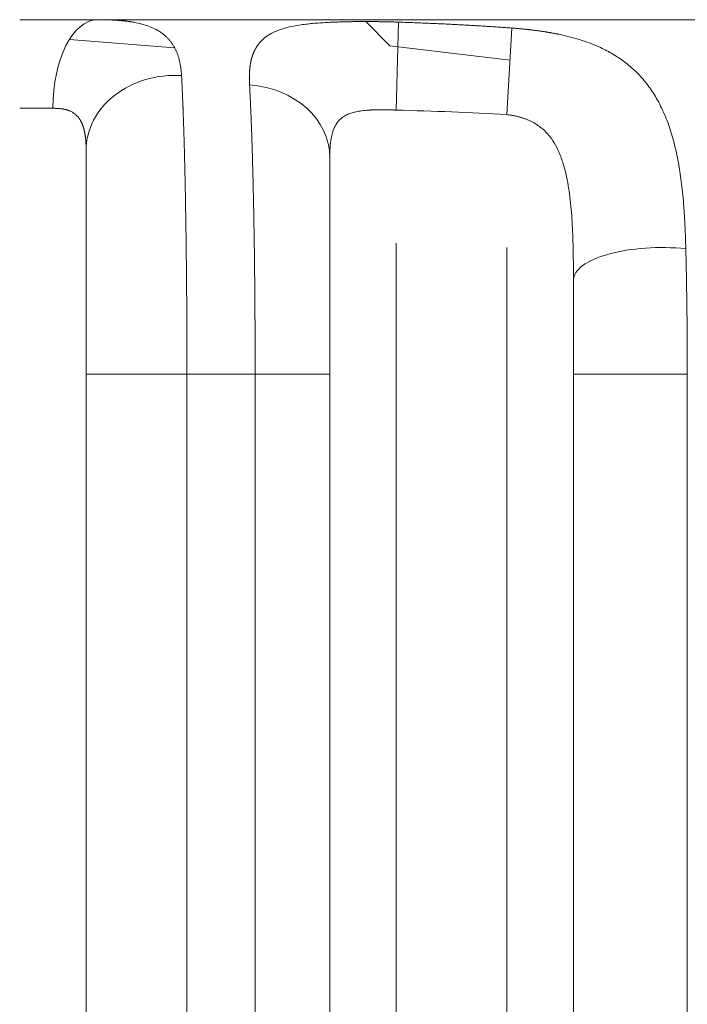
# Model space of a CAD drawing. Header units: millimetres. Extents: x 25069 to 61396, y 8621 to 21558.
# Tile 458 of 656: x 50070 to 50085, y 16199 to 16221. Entities that reach past the tile are written whole.
import ezdxf

# ---------------------------------------------------------------- set-up
doc = ezdxf.new("R2010")
doc.units = ezdxf.units.MM
doc.layers.add('10', color=7, linetype='Continuous')

msp = doc.modelspace()

# ---------------------------------------------------------------- linework, layer by layer
at = {"layer": '10', "color": 7, "linetype": 'Continuous', "lineweight": 15}
for p, q in [((50070.036, 16221.393), (50071.789, 16221.393)), ((50071.789, 16221.393), (50114.945, 16221.393)), ((50078.392, 16220.804), (50077.85, 16221.351)), ((50078.588, 16221.338), (50078.536, 16219.352)), ((50081.146, 16221.205), (50081.036, 16219.252)), ((50073.533, 16220.761), (50071.158, 16220.946)), ((50081.105, 16220.477), (50078.392, 16220.804)), ((50070.787, 16219.393), (50070.036, 16219.393)), ((50071.536, 16122.042), (50071.536, 16218.456)), ((50077.036, 16218.301), (50077.036, 16122.042)), ((50078.536, 16216.351), (50078.536, 16125.443)), ((50081.036, 16125.443), (50081.036, 16216.251)), ((50082.536, 16122.042), (50082.536, 16215.563)), ((50073.811, 16213.393), (50071.536, 16213.393)), ((50071.536, 16121.469), (50071.536, 16213.393)), ((50075.352, 16213.393), (50073.811, 16213.393)), ((50073.811, 16213.393), (50073.811, 16123.762)), ((50075.352, 16213.393), (50077.036, 16213.393)), ((50075.352, 16123.824), (50075.352, 16213.393)), ((50077.036, 16213.393), (50077.036, 16121.529)), ((50085.107, 16213.393), (50082.536, 16213.393)), ((50082.536, 16122.109), (50082.536, 16213.393)), ((50085.107, 16213.393), (50085.107, 16124.419))]:
    msp.add_line(p, q, dxfattribs=at)
for centre, major_axis, ratio, start_param, end_param in [((50071.789, 16219.393), (0, 2), 0.500679, 0, 1.570796), ((50073.536, 16218.446), (2, 0), 0.844598, 1.493656, 3.141593), ((50075.036, 16218.291), (-2, 0), 0.819962, 3.141593, 4.61794), ((50084.536, 16215.516), (2, 0), 0.3673, 1.299294, 3.141593)]:
    msp.add_ellipse(centre, major_axis=major_axis, ratio=ratio, start_param=start_param, end_param=end_param, dxfattribs=at)
for points, knots in [([(50071.789, 16221.393), (50071.796, 16221.393), (50071.812, 16221.393), (50071.835, 16221.393), (50071.858, 16221.393), (50071.881, 16221.393), (50071.903, 16221.393), (50071.926, 16221.392), (50071.948, 16221.392), (50071.971, 16221.391), (50071.993, 16221.391), (50072.015, 16221.39), (50072.037, 16221.39), (50072.059, 16221.389), (50072.081, 16221.388), (50072.102, 16221.387), (50072.124, 16221.386), (50072.145, 16221.385), (50072.167, 16221.384), (50072.188, 16221.383), (50072.209, 16221.382), (50072.23, 16221.38), (50072.251, 16221.379), (50072.272, 16221.377), (50072.292, 16221.376), (50072.313, 16221.374), (50072.333, 16221.372), (50072.354, 16221.37), (50072.374, 16221.368), (50072.394, 16221.366), (50072.414, 16221.364), (50072.434, 16221.362), (50072.453, 16221.359), (50072.473, 16221.357), (50072.493, 16221.354), (50072.512, 16221.351), (50072.531, 16221.348), (50072.551, 16221.346), (50072.57, 16221.342), (50072.589, 16221.339), (50072.607, 16221.336), (50072.678, 16221.323), (50072.795, 16221.297), (50072.949, 16221.248), (50073.089, 16221.188), (50073.182, 16221.134), (50073.237, 16221.096), (50073.261, 16221.078), (50073.284, 16221.06), (50073.306, 16221.042), (50073.328, 16221.023), (50073.349, 16221.003), (50073.37, 16220.983), (50073.39, 16220.962), (50073.409, 16220.94), (50073.428, 16220.918), (50073.446, 16220.895), (50073.464, 16220.871), (50073.481, 16220.847), (50073.497, 16220.822), (50073.513, 16220.796), (50073.528, 16220.77), (50073.542, 16220.743), (50073.556, 16220.715), (50073.569, 16220.687), (50073.582, 16220.658), (50073.594, 16220.628), (50073.605, 16220.597), (50073.615, 16220.566), (50073.625, 16220.534), (50073.635, 16220.501), (50073.643, 16220.468), (50073.651, 16220.433), (50073.658, 16220.398), (50073.665, 16220.362), (50073.671, 16220.325), (50073.676, 16220.288), (50073.681, 16220.25), (50073.685, 16220.211), (50073.688, 16220.171), (50073.69, 16220.144), (50073.69, 16220.13)], [0, 0, 0, 0, 0.00603, 0.012066, 0.01811, 0.024162, 0.030221, 0.036288, 0.042364, 0.048449, 0.054544, 0.060648, 0.066762, 0.072886, 0.079021, 0.085167, 0.091325, 0.097494, 0.103676, 0.109869, 0.116076, 0.122295, 0.128528, 0.134775, 0.141036, 0.147311, 0.153601, 0.159906, 0.166226, 0.172562, 0.178914, 0.185282, 0.191666, 0.198068, 0.204487, 0.210923, 0.217377, 0.223849, 0.23034, 0.236849, 0.243378, 0.249925, 0.310746, 0.372535, 0.435504, 0.499858, 0.513096, 0.526379, 0.53971, 0.553089, 0.566519, 0.580001, 0.593536, 0.607126, 0.620772, 0.634477, 0.648241, 0.662065, 0.675952, 0.689903, 0.703919, 0.718001, 0.732152, 0.746372, 0.760662, 0.775025, 0.789461, 0.803972, 0.818559, 0.833223, 0.847966, 0.862789, 0.877694, 0.892681, 0.907751, 0.922907, 0.938148, 0.953477, 0.968895, 0.984402, 1, 1, 1, 1]), ([(50075.225, 16219.924), (50075.224, 16219.931), (50075.224, 16219.946), (50075.223, 16219.967), (50075.222, 16219.989), (50075.221, 16220.01), (50075.221, 16220.031), (50075.221, 16220.051), (50075.22, 16220.072), (50075.22, 16220.092), (50075.221, 16220.112), (50075.221, 16220.132), (50075.221, 16220.151), (50075.222, 16220.171), (50075.223, 16220.19), (50075.224, 16220.209), (50075.225, 16220.228), (50075.226, 16220.246), (50075.228, 16220.264), (50075.23, 16220.282), (50075.231, 16220.3), (50075.233, 16220.318), (50075.236, 16220.335), (50075.238, 16220.353), (50075.24, 16220.37), (50075.243, 16220.386), (50075.246, 16220.403), (50075.249, 16220.419), (50075.252, 16220.436), (50075.255, 16220.452), (50075.259, 16220.468), (50075.262, 16220.483), (50075.266, 16220.499), (50075.27, 16220.514), (50075.274, 16220.529), (50075.278, 16220.544), (50075.283, 16220.558), (50075.287, 16220.573), (50075.292, 16220.587), (50075.297, 16220.601), (50075.302, 16220.615), (50075.308, 16220.629), (50075.313, 16220.643), (50075.319, 16220.656), (50075.324, 16220.669), (50075.33, 16220.682), (50075.336, 16220.695), (50075.354, 16220.73), (50075.385, 16220.785), (50075.435, 16220.855), (50075.492, 16220.919), (50075.579, 16220.998), (50075.707, 16221.083), (50075.897, 16221.167), (50076.12, 16221.231), (50076.383, 16221.279), (50076.68, 16221.313), (50076.94, 16221.33), (50077.136, 16221.338), (50077.258, 16221.342), (50077.373, 16221.345), (50077.48, 16221.348), (50077.577, 16221.349), (50077.674, 16221.35), (50077.757, 16221.35), (50077.823, 16221.351), (50077.873, 16221.351), (50077.923, 16221.35), (50077.973, 16221.35), (50078.024, 16221.35), (50078.074, 16221.349), (50078.125, 16221.349), (50078.176, 16221.348), (50078.227, 16221.347), (50078.278, 16221.347), (50078.329, 16221.346), (50078.381, 16221.344), (50078.432, 16221.343), (50078.484, 16221.342), (50078.536, 16221.34), (50078.57, 16221.339), (50078.588, 16221.338)], [0, 0, 0, 0, 0.005837, 0.011654, 0.017451, 0.023227, 0.028984, 0.034722, 0.04044, 0.046138, 0.051818, 0.057478, 0.063119, 0.068741, 0.074345, 0.07993, 0.085496, 0.091045, 0.096575, 0.102087, 0.107581, 0.113058, 0.118516, 0.123958, 0.129382, 0.134789, 0.140179, 0.145553, 0.150909, 0.156249, 0.161573, 0.16688, 0.172172, 0.177447, 0.182707, 0.187951, 0.19318, 0.198393, 0.203592, 0.208775, 0.213944, 0.219098, 0.224238, 0.229364, 0.234475, 0.239573, 0.244657, 0.249727, 0.281612, 0.31295, 0.34379, 0.374181, 0.437676, 0.499202, 0.562432, 0.623736, 0.687101, 0.748804, 0.769764, 0.790713, 0.811711, 0.827551, 0.843264, 0.858878, 0.874418, 0.882259, 0.890085, 0.897901, 0.905708, 0.913511, 0.921312, 0.929116, 0.936925, 0.944744, 0.952574, 0.96042, 0.968285, 0.976173, 0.984085, 0.992027, 1, 1, 1, 1]), ([(50078.588, 16221.338), (50078.636, 16221.337), (50078.731, 16221.333), (50078.875, 16221.328), (50079.018, 16221.323), (50079.161, 16221.317), (50079.304, 16221.311), (50079.447, 16221.304), (50079.59, 16221.298), (50079.732, 16221.291), (50079.874, 16221.284), (50080.016, 16221.276), (50080.158, 16221.268), (50080.3, 16221.26), (50080.441, 16221.252), (50080.583, 16221.243), (50080.724, 16221.234), (50080.865, 16221.225), (50081.005, 16221.215), (50081.099, 16221.208), (50081.146, 16221.205)], [0, 0, 0, 0, 0.056109, 0.112151, 0.168125, 0.224033, 0.279875, 0.335651, 0.391361, 0.447007, 0.502589, 0.558107, 0.613561, 0.668952, 0.724281, 0.779547, 0.834752, 0.889895, 0.944978, 1, 1, 1, 1]), ([(50081.146, 16221.205), (50081.155, 16221.204), (50081.173, 16221.203), (50081.2, 16221.201), (50081.227, 16221.199), (50081.253, 16221.196), (50081.28, 16221.194), (50081.307, 16221.192), (50081.334, 16221.189), (50081.361, 16221.187), (50081.387, 16221.184), (50081.414, 16221.182), (50081.441, 16221.179), (50081.467, 16221.176), (50081.494, 16221.173), (50081.521, 16221.171), (50081.547, 16221.168), (50081.574, 16221.164), (50081.6, 16221.161), (50081.627, 16221.158), (50081.653, 16221.155), (50081.68, 16221.151), (50081.706, 16221.148), (50081.733, 16221.144), (50081.759, 16221.141), (50081.785, 16221.137), (50081.812, 16221.133), (50081.838, 16221.129), (50081.864, 16221.125), (50081.891, 16221.121), (50081.917, 16221.117), (50081.943, 16221.112), (50081.97, 16221.108), (50081.996, 16221.103), (50082.022, 16221.099), (50082.048, 16221.094), (50082.074, 16221.089), (50082.101, 16221.084), (50082.127, 16221.079), (50082.153, 16221.074), (50082.179, 16221.069), (50082.277, 16221.048), (50082.444, 16221.01), (50082.674, 16220.945), (50082.897, 16220.869), (50083.142, 16220.769), (50083.402, 16220.636), (50083.67, 16220.463), (50083.917, 16220.258), (50084.143, 16220.017), (50084.351, 16219.733), (50084.537, 16219.398), (50084.691, 16219.022), (50084.815, 16218.609), (50084.892, 16218.256), (50084.941, 16217.96), (50084.972, 16217.737), (50085, 16217.493), (50085.017, 16217.313), (50085.025, 16217.203), (50085.028, 16217.171), (50085.03, 16217.136), (50085.033, 16217.097), (50085.036, 16217.056), (50085.039, 16217.012), (50085.042, 16216.964), (50085.045, 16216.913), (50085.048, 16216.859), (50085.051, 16216.802), (50085.054, 16216.741), (50085.057, 16216.678), (50085.06, 16216.61), (50085.063, 16216.54), (50085.065, 16216.466), (50085.068, 16216.388), (50085.07, 16216.307), (50085.072, 16216.252), (50085.073, 16216.224)], [0, 0, 0, 0, 0.003042, 0.006084, 0.009126, 0.01217, 0.015215, 0.018261, 0.02131, 0.02436, 0.027413, 0.030469, 0.033528, 0.03659, 0.039656, 0.042726, 0.0458, 0.048879, 0.051962, 0.055051, 0.058145, 0.061245, 0.064351, 0.067463, 0.070581, 0.073707, 0.07684, 0.07998, 0.083127, 0.086283, 0.089447, 0.092619, 0.0958, 0.098991, 0.10219, 0.105399, 0.108618, 0.111846, 0.115085, 0.118335, 0.121595, 0.124867, 0.155116, 0.185914, 0.217431, 0.249827, 0.296087, 0.343943, 0.393724, 0.445723, 0.500203, 0.560759, 0.625352, 0.684975, 0.749816, 0.777859, 0.808023, 0.840312, 0.874728, 0.878448, 0.882549, 0.887032, 0.891895, 0.89714, 0.902766, 0.908772, 0.91516, 0.921929, 0.929079, 0.936611, 0.944523, 0.952816, 0.961491, 0.970546, 0.979983, 0.989801, 1, 1, 1, 1]), ([(50073.69, 16220.13), (50073.691, 16220.122), (50073.692, 16220.106), (50073.693, 16220.083), (50073.694, 16220.059), (50073.695, 16220.035), (50073.697, 16220.011), (50073.698, 16219.986), (50073.699, 16219.961), (50073.7, 16219.937), (50073.701, 16219.912), (50073.703, 16219.887), (50073.704, 16219.861), (50073.705, 16219.836), (50073.706, 16219.81), (50073.707, 16219.785), (50073.708, 16219.759), (50073.71, 16219.733), (50073.711, 16219.706), (50073.712, 16219.68), (50073.713, 16219.653), (50073.714, 16219.627), (50073.715, 16219.6), (50073.716, 16219.573), (50073.717, 16219.546), (50073.719, 16219.518), (50073.72, 16219.491), (50073.721, 16219.463), (50073.722, 16219.436), (50073.723, 16219.408), (50073.724, 16219.38), (50073.725, 16219.351), (50073.726, 16219.323), (50073.727, 16219.295), (50073.728, 16219.266), (50073.729, 16219.237), (50073.73, 16219.208), (50073.731, 16219.179), (50073.732, 16219.15), (50073.733, 16219.121), (50073.734, 16219.092), (50073.735, 16219.062), (50073.736, 16219.032), (50073.737, 16219.003), (50073.738, 16218.973), (50073.739, 16218.943), (50073.74, 16218.912), (50073.741, 16218.882), (50073.742, 16218.852), (50073.743, 16218.821), (50073.744, 16218.79), (50073.745, 16218.76), (50073.746, 16218.729), (50073.747, 16218.698), (50073.748, 16218.667), (50073.748, 16218.635), (50073.749, 16218.604), (50073.75, 16218.573), (50073.751, 16218.541), (50073.752, 16218.509), (50073.753, 16218.477), (50073.754, 16218.446), (50073.755, 16218.414), (50073.755, 16218.381), (50073.756, 16218.349), (50073.757, 16218.317), (50073.758, 16218.285), (50073.759, 16218.252), (50073.759, 16218.219), (50073.76, 16218.187), (50073.761, 16218.154), (50073.762, 16218.121), (50073.763, 16218.088), (50073.763, 16218.055), (50073.764, 16218.022), (50073.765, 16217.989), (50073.766, 16217.955), (50073.766, 16217.922), (50073.767, 16217.888), (50073.768, 16217.855), (50073.769, 16217.821), (50073.769, 16217.787), (50073.77, 16217.754), (50073.771, 16217.72), (50073.771, 16217.686), (50073.772, 16217.652), (50073.773, 16217.617), (50073.774, 16217.583), (50073.774, 16217.549), (50073.775, 16217.515), (50073.776, 16217.48), (50073.776, 16217.446), (50073.777, 16217.411), (50073.777, 16217.376), (50073.778, 16217.342), (50073.779, 16217.307), (50073.779, 16217.272), (50073.78, 16217.223), (50073.781, 16217.16), (50073.783, 16217.082), (50073.784, 16217.003), (50073.785, 16216.925), (50073.786, 16216.846), (50073.788, 16216.766), (50073.789, 16216.686), (50073.79, 16216.606), (50073.791, 16216.525), (50073.792, 16216.444), (50073.793, 16216.363), (50073.794, 16216.282), (50073.795, 16216.2), (50073.796, 16216.118), (50073.797, 16216.035), (50073.798, 16215.952), (50073.799, 16215.869), (50073.8, 16215.786), (50073.801, 16215.703), (50073.801, 16215.619), (50073.802, 16215.535), (50073.803, 16215.451), (50073.804, 16215.366), (50073.804, 16215.282), (50073.805, 16215.197), (50073.806, 16215.112), (50073.806, 16215.027), (50073.807, 16214.942), (50073.807, 16214.856), (50073.808, 16214.771), (50073.808, 16214.685), (50073.809, 16214.599), (50073.809, 16214.514), (50073.809, 16214.428), (50073.81, 16214.342), (50073.81, 16214.256), (50073.81, 16214.169), (50073.811, 16214.083), (50073.811, 16213.997), (50073.811, 16213.911), (50073.811, 16213.825), (50073.811, 16213.738), (50073.811, 16213.652), (50073.811, 16213.566), (50073.811, 16213.479), (50073.811, 16213.422), (50073.811, 16213.393)], [0, 0, 0, 0, 0.005442, 0.01088, 0.016312, 0.02174, 0.027162, 0.03258, 0.037993, 0.0434, 0.048803, 0.054201, 0.059594, 0.064982, 0.070365, 0.075742, 0.081116, 0.086484, 0.091847, 0.097205, 0.102558, 0.107906, 0.11325, 0.118588, 0.123921, 0.12925, 0.134573, 0.139892, 0.145206, 0.150514, 0.155818, 0.161117, 0.166411, 0.1717, 0.176984, 0.182263, 0.187537, 0.192806, 0.19807, 0.203329, 0.208584, 0.213833, 0.219078, 0.224317, 0.229552, 0.234781, 0.240006, 0.245226, 0.250441, 0.255651, 0.260855, 0.266056, 0.271251, 0.276441, 0.281626, 0.286806, 0.291982, 0.297152, 0.302318, 0.307478, 0.312634, 0.317785, 0.322931, 0.328072, 0.333208, 0.338339, 0.343465, 0.348586, 0.353702, 0.358814, 0.36392, 0.369022, 0.374118, 0.37921, 0.384297, 0.389379, 0.394456, 0.399528, 0.404595, 0.409657, 0.414715, 0.419767, 0.424815, 0.429857, 0.434895, 0.439928, 0.444956, 0.449979, 0.454997, 0.46001, 0.465019, 0.470022, 0.475021, 0.480014, 0.485003, 0.489987, 0.494966, 0.49994, 0.51094, 0.521933, 0.532921, 0.543903, 0.554879, 0.56585, 0.576814, 0.587773, 0.598725, 0.609672, 0.620613, 0.631549, 0.642478, 0.653402, 0.66432, 0.675232, 0.686139, 0.69704, 0.707935, 0.718825, 0.729708, 0.740586, 0.751459, 0.762326, 0.773187, 0.784043, 0.794893, 0.805737, 0.816576, 0.82741, 0.838237, 0.84906, 0.859876, 0.870688, 0.881494, 0.892294, 0.903089, 0.913878, 0.924662, 0.935441, 0.946214, 0.956982, 0.967745, 0.978502, 0.989254, 1, 1, 1, 1]), ([(50075.352, 16213.393), (50075.352, 16213.408), (50075.352, 16213.438), (50075.352, 16213.482), (50075.352, 16213.527), (50075.352, 16213.571), (50075.352, 16213.616), (50075.352, 16213.661), (50075.351, 16213.705), (50075.351, 16213.75), (50075.351, 16213.794), (50075.351, 16213.839), (50075.351, 16213.883), (50075.351, 16213.928), (50075.351, 16213.973), (50075.351, 16214.017), (50075.351, 16214.062), (50075.351, 16214.106), (50075.35, 16214.151), (50075.35, 16214.195), (50075.35, 16214.24), (50075.35, 16214.284), (50075.35, 16214.329), (50075.35, 16214.373), (50075.349, 16214.417), (50075.349, 16214.462), (50075.349, 16214.506), (50075.349, 16214.551), (50075.348, 16214.595), (50075.348, 16214.639), (50075.348, 16214.683), (50075.348, 16214.728), (50075.347, 16214.772), (50075.347, 16214.816), (50075.347, 16214.86), (50075.347, 16214.904), (50075.346, 16214.948), (50075.346, 16214.992), (50075.346, 16215.036), (50075.345, 16215.08), (50075.345, 16215.124), (50075.345, 16215.168), (50075.344, 16215.212), (50075.344, 16215.256), (50075.343, 16215.299), (50075.343, 16215.343), (50075.343, 16215.387), (50075.342, 16215.43), (50075.342, 16215.474), (50075.341, 16215.517), (50075.341, 16215.561), (50075.34, 16215.604), (50075.34, 16215.647), (50075.34, 16215.69), (50075.339, 16215.734), (50075.339, 16215.777), (50075.338, 16215.82), (50075.338, 16215.863), (50075.337, 16215.906), (50075.337, 16215.948), (50075.336, 16215.991), (50075.335, 16216.034), (50075.335, 16216.076), (50075.334, 16216.119), (50075.334, 16216.161), (50075.333, 16216.204), (50075.333, 16216.246), (50075.332, 16216.288), (50075.331, 16216.33), (50075.331, 16216.372), (50075.33, 16216.414), (50075.329, 16216.456), (50075.329, 16216.498), (50075.328, 16216.54), (50075.328, 16216.581), (50075.327, 16216.623), (50075.326, 16216.664), (50075.325, 16216.706), (50075.325, 16216.747), (50075.324, 16216.788), (50075.323, 16216.829), (50075.323, 16216.87), (50075.322, 16216.911), (50075.321, 16216.951), (50075.32, 16216.992), (50075.32, 16217.033), (50075.319, 16217.083), (50075.318, 16217.144), (50075.316, 16217.214), (50075.315, 16217.284), (50075.313, 16217.354), (50075.312, 16217.424), (50075.31, 16217.493), (50075.309, 16217.562), (50075.307, 16217.631), (50075.306, 16217.699), (50075.304, 16217.768), (50075.302, 16217.835), (50075.301, 16217.903), (50075.299, 16217.97), (50075.297, 16218.037), (50075.295, 16218.103), (50075.294, 16218.169), (50075.292, 16218.234), (50075.29, 16218.3), (50075.288, 16218.364), (50075.286, 16218.429), (50075.284, 16218.493), (50075.282, 16218.556), (50075.28, 16218.619), (50075.278, 16218.682), (50075.276, 16218.744), (50075.274, 16218.806), (50075.272, 16218.867), (50075.269, 16218.927), (50075.267, 16218.988), (50075.265, 16219.047), (50075.263, 16219.106), (50075.26, 16219.165), (50075.258, 16219.223), (50075.256, 16219.281), (50075.253, 16219.337), (50075.251, 16219.394), (50075.248, 16219.45), (50075.246, 16219.505), (50075.243, 16219.559), (50075.241, 16219.613), (50075.238, 16219.667), (50075.236, 16219.719), (50075.233, 16219.772), (50075.23, 16219.823), (50075.228, 16219.874), (50075.226, 16219.907), (50075.225, 16219.924)], [0, 0, 0, 0, 0.005817, 0.011636, 0.017456, 0.023278, 0.0291, 0.034925, 0.040751, 0.046578, 0.052406, 0.058237, 0.064068, 0.069901, 0.075735, 0.081571, 0.087409, 0.093247, 0.099087, 0.104929, 0.110772, 0.116617, 0.122463, 0.12831, 0.134159, 0.14001, 0.145862, 0.151715, 0.15757, 0.163426, 0.169284, 0.175143, 0.181004, 0.186866, 0.19273, 0.198596, 0.204462, 0.210331, 0.2162, 0.222072, 0.227945, 0.233819, 0.239695, 0.245572, 0.251451, 0.257332, 0.263213, 0.269097, 0.274982, 0.280869, 0.286757, 0.292646, 0.298537, 0.30443, 0.310324, 0.31622, 0.322118, 0.328017, 0.333917, 0.339819, 0.345723, 0.351628, 0.357535, 0.363443, 0.369353, 0.375264, 0.381177, 0.387092, 0.393008, 0.398926, 0.404845, 0.410766, 0.416689, 0.422613, 0.428539, 0.434466, 0.440395, 0.446326, 0.452258, 0.458192, 0.464127, 0.470064, 0.476003, 0.481943, 0.487885, 0.493828, 0.499773, 0.510217, 0.520679, 0.531161, 0.541661, 0.552181, 0.562719, 0.573277, 0.583853, 0.594449, 0.605064, 0.615698, 0.626351, 0.637024, 0.647715, 0.658426, 0.669155, 0.679904, 0.690672, 0.701459, 0.712266, 0.723092, 0.733937, 0.744801, 0.755684, 0.766587, 0.777508, 0.78845, 0.79941, 0.81039, 0.821389, 0.832407, 0.843444, 0.854501, 0.865577, 0.876673, 0.887788, 0.898922, 0.910075, 0.921248, 0.93244, 0.943652, 0.954883, 0.966133, 0.977403, 0.988692, 1, 1, 1, 1]), ([(50071.536, 16218.446), (50071.536, 16218.454), (50071.536, 16218.469), (50071.536, 16218.492), (50071.536, 16218.515), (50071.535, 16218.537), (50071.534, 16218.559), (50071.533, 16218.581), (50071.532, 16218.602), (50071.531, 16218.623), (50071.529, 16218.644), (50071.528, 16218.664), (50071.526, 16218.685), (50071.524, 16218.705), (50071.522, 16218.724), (50071.52, 16218.744), (50071.517, 16218.763), (50071.514, 16218.781), (50071.512, 16218.8), (50071.509, 16218.818), (50071.505, 16218.836), (50071.502, 16218.853), (50071.498, 16218.87), (50071.495, 16218.887), (50071.491, 16218.904), (50071.487, 16218.92), (50071.482, 16218.936), (50071.478, 16218.952), (50071.473, 16218.967), (50071.468, 16218.982), (50071.463, 16218.997), (50071.458, 16219.012), (50071.452, 16219.026), (50071.447, 16219.04), (50071.441, 16219.054), (50071.435, 16219.067), (50071.429, 16219.08), (50071.423, 16219.093), (50071.416, 16219.105), (50071.409, 16219.117), (50071.403, 16219.129), (50071.384, 16219.16), (50071.35, 16219.206), (50071.294, 16219.26), (50071.23, 16219.305), (50071.176, 16219.332), (50071.137, 16219.346), (50071.118, 16219.353), (50071.097, 16219.359), (50071.076, 16219.364), (50071.054, 16219.369), (50071.031, 16219.374), (50071.008, 16219.378), (50070.983, 16219.382), (50070.958, 16219.385), (50070.932, 16219.387), (50070.905, 16219.39), (50070.877, 16219.391), (50070.848, 16219.392), (50070.818, 16219.393), (50070.798, 16219.393), (50070.787, 16219.393)], [0, 0, 0, 0, 0.0146, 0.02908, 0.04344, 0.057681, 0.071805, 0.085811, 0.099701, 0.113476, 0.127135, 0.140681, 0.154113, 0.167433, 0.180642, 0.193741, 0.20673, 0.219611, 0.232384, 0.245051, 0.257613, 0.27007, 0.282424, 0.294676, 0.306827, 0.318879, 0.330832, 0.342688, 0.354448, 0.366114, 0.377686, 0.389167, 0.400557, 0.411858, 0.423072, 0.4342, 0.445243, 0.456204, 0.467083, 0.477883, 0.488605, 0.499251, 0.562937, 0.62561, 0.687702, 0.749659, 0.764612, 0.779789, 0.795197, 0.81084, 0.826726, 0.84286, 0.859246, 0.87589, 0.892797, 0.909972, 0.927418, 0.94514, 0.963142, 0.981427, 1, 1, 1, 1]), ([(50078.536, 16219.352), (50078.53, 16219.353), (50078.519, 16219.353), (50078.501, 16219.354), (50078.484, 16219.355), (50078.466, 16219.356), (50078.449, 16219.357), (50078.431, 16219.357), (50078.414, 16219.358), (50078.397, 16219.359), (50078.379, 16219.359), (50078.362, 16219.36), (50078.345, 16219.36), (50078.327, 16219.361), (50078.31, 16219.361), (50078.293, 16219.361), (50078.276, 16219.362), (50078.259, 16219.362), (50078.242, 16219.362), (50078.225, 16219.362), (50078.208, 16219.362), (50078.192, 16219.362), (50078.175, 16219.362), (50078.158, 16219.362), (50078.142, 16219.361), (50078.125, 16219.361), (50078.109, 16219.361), (50078.092, 16219.36), (50078.076, 16219.36), (50078.06, 16219.359), (50078.043, 16219.359), (50078.027, 16219.358), (50078.011, 16219.357), (50077.995, 16219.357), (50077.98, 16219.356), (50077.964, 16219.355), (50077.948, 16219.354), (50077.933, 16219.353), (50077.917, 16219.352), (50077.902, 16219.351), (50077.886, 16219.35), (50077.85, 16219.347), (50077.795, 16219.342), (50077.724, 16219.332), (50077.658, 16219.321), (50077.596, 16219.308), (50077.539, 16219.292), (50077.487, 16219.275), (50077.438, 16219.256), (50077.394, 16219.235), (50077.323, 16219.193), (50077.235, 16219.118), (50077.15, 16218.991), (50077.107, 16218.879), (50077.087, 16218.802), (50077.079, 16218.769), (50077.072, 16218.736), (50077.065, 16218.701), (50077.06, 16218.665), (50077.055, 16218.628), (50077.05, 16218.589), (50077.046, 16218.55), (50077.043, 16218.51), (50077.041, 16218.468), (50077.039, 16218.425), (50077.037, 16218.382), (50077.036, 16218.337), (50077.036, 16218.306), (50077.036, 16218.291)], [0, 0, 0, 0, 0.006378, 0.012748, 0.019111, 0.025467, 0.031816, 0.038158, 0.044493, 0.050821, 0.057142, 0.063457, 0.069764, 0.076066, 0.08236, 0.088648, 0.09493, 0.101206, 0.107475, 0.113738, 0.119995, 0.126246, 0.13249, 0.138729, 0.144962, 0.15119, 0.157411, 0.163627, 0.169838, 0.176043, 0.182242, 0.188437, 0.194625, 0.200809, 0.206988, 0.213161, 0.21933, 0.225493, 0.231652, 0.237806, 0.243956, 0.2501, 0.281475, 0.311879, 0.341334, 0.369865, 0.3975, 0.424267, 0.450201, 0.475336, 0.499714, 0.581135, 0.664101, 0.750119, 0.76632, 0.78275, 0.799415, 0.816323, 0.83348, 0.850891, 0.868563, 0.8865, 0.90471, 0.923196, 0.941963, 0.961017, 0.980361, 1, 1, 1, 1]), ([(50082.536, 16215.516), (50082.536, 16215.535), (50082.536, 16215.571), (50082.536, 16215.626), (50082.536, 16215.68), (50082.536, 16215.735), (50082.535, 16215.788), (50082.535, 16215.842), (50082.535, 16215.896), (50082.534, 16215.949), (50082.533, 16216.002), (50082.533, 16216.055), (50082.532, 16216.107), (50082.531, 16216.159), (50082.53, 16216.212), (50082.529, 16216.263), (50082.527, 16216.315), (50082.526, 16216.366), (50082.524, 16216.417), (50082.523, 16216.468), (50082.521, 16216.519), (50082.519, 16216.569), (50082.517, 16216.619), (50082.511, 16216.754), (50082.498, 16216.968), (50082.473, 16217.255), (50082.44, 16217.523), (50082.394, 16217.797), (50082.331, 16218.069), (50082.244, 16218.332), (50082.138, 16218.561), (50082.026, 16218.733), (50081.916, 16218.859), (50081.817, 16218.949), (50081.709, 16219.028), (50081.622, 16219.078), (50081.564, 16219.106), (50081.537, 16219.119), (50081.51, 16219.131), (50081.482, 16219.142), (50081.453, 16219.153), (50081.424, 16219.163), (50081.395, 16219.173), (50081.365, 16219.183), (50081.334, 16219.192), (50081.303, 16219.2), (50081.271, 16219.208), (50081.239, 16219.216), (50081.206, 16219.223), (50081.173, 16219.23), (50081.14, 16219.236), (50081.106, 16219.242), (50081.071, 16219.247), (50081.048, 16219.25), (50081.036, 16219.252)], [0, 0, 0, 0, 0.011796, 0.023549, 0.03526, 0.046929, 0.058556, 0.070142, 0.081687, 0.093191, 0.104654, 0.116077, 0.127459, 0.138802, 0.150105, 0.161368, 0.172593, 0.183778, 0.194926, 0.206034, 0.217105, 0.228139, 0.239134, 0.250093, 0.317142, 0.381047, 0.441902, 0.49981, 0.570168, 0.634922, 0.694513, 0.749504, 0.781831, 0.813346, 0.844268, 0.87483, 0.881366, 0.887939, 0.894553, 0.901208, 0.907908, 0.914655, 0.921451, 0.928297, 0.935197, 0.942152, 0.949163, 0.956234, 0.963366, 0.97056, 0.977819, 0.985144, 0.992537, 1, 1, 1, 1]), ([(50071.536, 16213.393), (50071.536, 16213.899), (50071.536, 16214.395), (50071.536, 16215.124), (50071.536, 16215.366), (50071.536, 16215.833), (50071.536, 16216.285), (50071.536, 16216.707), (50071.536, 16217.114), (50071.536, 16217.309), (50071.536, 16217.856), (50071.536, 16218.174), (50071.536, 16218.446)], [0, 0, 0, 0, 0.25, 0.25, 0.375, 0.375, 0.5, 0.625, 0.625, 0.75, 0.75, 1, 1, 1, 1]), ([(50077.036, 16218.291), (50077.036, 16218.014), (50077.036, 16217.696), (50077.036, 16217.159), (50077.036, 16216.968), (50077.036, 16216.571), (50077.036, 16216.366), (50077.036, 16215.944), (50077.036, 16215.727), (50077.036, 16215.279), (50077.036, 16215.047), (50077.036, 16214.347), (50077.036, 16213.873), (50077.036, 16213.393)], [0, 0, 0, 0, 0.25, 0.25, 0.375, 0.375, 0.5, 0.5, 0.625, 0.625, 0.75, 0.75, 1, 1, 1, 1]), ([(50085.073, 16216.224), (50085.073, 16216.21), (50085.074, 16216.183), (50085.075, 16216.141), (50085.076, 16216.1), (50085.077, 16216.059), (50085.078, 16216.017), (50085.079, 16215.975), (50085.079, 16215.934), (50085.08, 16215.892), (50085.081, 16215.85), (50085.082, 16215.808), (50085.083, 16215.766), (50085.084, 16215.724), (50085.085, 16215.682), (50085.086, 16215.64), (50085.086, 16215.597), (50085.087, 16215.555), (50085.088, 16215.513), (50085.089, 16215.47), (50085.089, 16215.428), (50085.09, 16215.385), (50085.091, 16215.343), (50085.092, 16215.3), (50085.092, 16215.257), (50085.093, 16215.215), (50085.094, 16215.172), (50085.094, 16215.129), (50085.095, 16215.086), (50085.095, 16215.043), (50085.096, 16215), (50085.097, 16214.957), (50085.097, 16214.914), (50085.098, 16214.871), (50085.098, 16214.828), (50085.099, 16214.785), (50085.099, 16214.742), (50085.1, 16214.699), (50085.1, 16214.655), (50085.101, 16214.612), (50085.101, 16214.569), (50085.101, 16214.525), (50085.102, 16214.482), (50085.102, 16214.439), (50085.103, 16214.395), (50085.103, 16214.352), (50085.103, 16214.308), (50085.104, 16214.265), (50085.104, 16214.221), (50085.104, 16214.178), (50085.105, 16214.134), (50085.105, 16214.091), (50085.105, 16214.047), (50085.105, 16214.004), (50085.105, 16213.96), (50085.106, 16213.917), (50085.106, 16213.873), (50085.106, 16213.829), (50085.106, 16213.786), (50085.106, 16213.742), (50085.106, 16213.699), (50085.106, 16213.655), (50085.107, 16213.611), (50085.107, 16213.568), (50085.107, 16213.524), (50085.107, 16213.48), (50085.107, 16213.437), (50085.107, 16213.408), (50085.107, 16213.393)], [0, 0, 0, 0, 0.015267, 0.03053, 0.045788, 0.061043, 0.076294, 0.091541, 0.106784, 0.122023, 0.137259, 0.15249, 0.167718, 0.182942, 0.198162, 0.213378, 0.22859, 0.243799, 0.259004, 0.274206, 0.289404, 0.304598, 0.319788, 0.334975, 0.350159, 0.365339, 0.380515, 0.395688, 0.410857, 0.426023, 0.441186, 0.456345, 0.471501, 0.486653, 0.501802, 0.516948, 0.53209, 0.547229, 0.562365, 0.577498, 0.592628, 0.607754, 0.622877, 0.637997, 0.653114, 0.668228, 0.683339, 0.698446, 0.713551, 0.728653, 0.743752, 0.758848, 0.77394, 0.789031, 0.804118, 0.819202, 0.834283, 0.849362, 0.864438, 0.879511, 0.894582, 0.909649, 0.924714, 0.939777, 0.954836, 0.969894, 0.984948, 1, 1, 1, 1]), ([(50082.536, 16213.393), (50082.536, 16213.575), (50082.536, 16213.758), (50082.536, 16214.119), (50082.536, 16214.298), (50082.536, 16214.829), (50082.536, 16215.176), (50082.536, 16215.516)], [0, 0, 0, 0, 0.25, 0.25, 0.5, 0.5, 1, 1, 1, 1])]:
    msp.add_open_spline(points, degree=3, knots=knots, dxfattribs=at)
msp.add_open_spline([(50081.036, 16219.252), (50080.203, 16219.299), (50079.37, 16219.331), (50078.536, 16219.352)], degree=3, dxfattribs=at)

doc.saveas('drawing.dxf')
